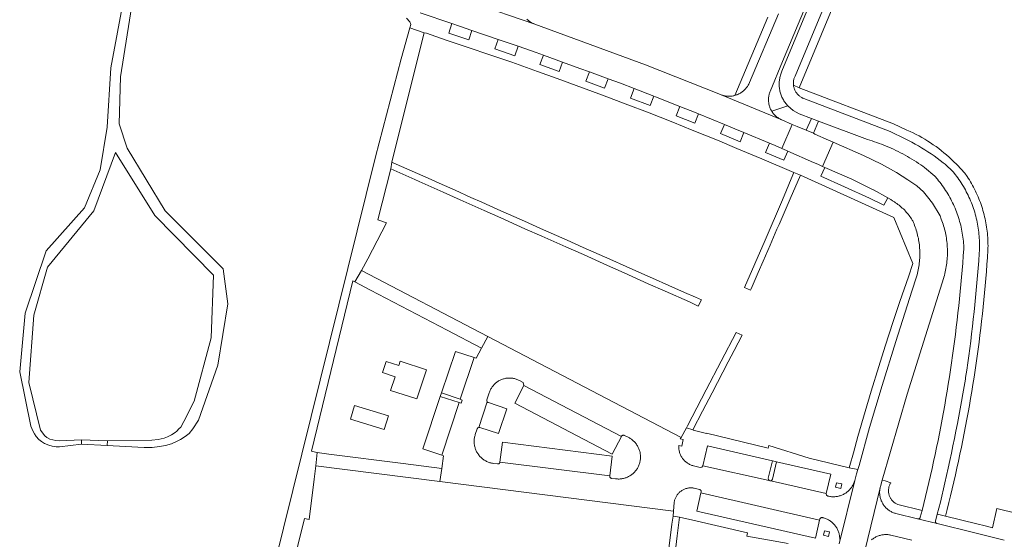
# Model space of a CAD drawing. Extents: x 146402 to 164798, y 455483 to 464134.
# Tile 418 of 575: x 157738 to 157963, y 461758 to 461876. Entities that reach past the tile are written whole.
import ezdxf

# ---------------------------------------------------------------- set-up
doc = ezdxf.new("R2010")
doc.units = 0
doc.header["$LTSCALE"] = 0.2
for name, color, linetype, lineweight in [('B-XX-VH-VERHARDING_ASFALT-GV', 252, 'CONTINUOUS', 18), ('B-XX-VH-VERHARDING_BETONSTRAATSTEEN-GV', 252, 'CONTINUOUS', 18), ('B-XX-VH-VERHARDING_FUNDERING_ZAND-GV', 252, 'CONTINUOUS', 18), ('B-XX-VH-VERHARDING_TEGEL-GV', 252, 'CONTINUOUS', 18), ('B-XX-VH-VERHARDING_TEGEL_RUBBER-GV', 252, 'CONTINUOUS', 18)]:
    doc.layers.add(name, color=color, linetype=linetype, lineweight=lineweight)

msp = doc.modelspace()

# ---------------------------------------------------------------- linework, layer by layer
at = {"layer": 'B-XX-VH-VERHARDING_ASFALT-GV'}
for points in [[(157934.238, 461917.738), (157912.023, 461864.288), (157912.012, 461864.264), (157911.92, 461864.041), (157911.835, 461863.814), (157911.758, 461863.585), (157911.688, 461863.354), (157911.626, 461863.12), (157911.571, 461862.885), (157911.525, 461862.648), (157911.486, 461862.409), (157911.455, 461862.17), (157911.432, 461861.929), (157911.417, 461861.688), (157911.41, 461861.446), (157911.411, 461861.204), (157911.421, 461860.963), (157911.438, 461860.722), (157911.463, 461860.481), (157911.496, 461860.242), (157911.537, 461860.004), (157911.585, 461859.767), (157911.642, 461859.532), (157911.706, 461859.299), (157911.778, 461859.068), (157911.858, 461858.84), (157911.945, 461858.615), (157912.04, 461858.392), (157912.141, 461858.173), (157912.251, 461857.957), (157912.367, 461857.745), (157912.49, 461857.538), (157912.62, 461857.334), (157912.756, 461857.134), (157912.899, 461856.94), (157913.049, 461856.749), (157913.204, 461856.565), (157913.366, 461856.385), (157914.572, 461855.344), (157915.975, 461854.59), (157918.774, 461853.532), (157920.405, 461852.916), (157931.574, 461848.694), (157932.102, 461848.54), (157932.632, 461848.375), (157933.164, 461848.202), (157933.699, 461848.018), (157934.234, 461847.826), (157934.771, 461847.624), (157935.309, 461847.413), (157935.847, 461847.193), (157936.385, 461846.964), (157936.922, 461846.727), (157937.458, 461846.481), (157937.994, 461846.227), (157938.527, 461845.964), (157939.059, 461845.694), (157939.589, 461845.416), (157940.115, 461845.131), (157940.639, 461844.838), (157941.159, 461844.538), (157941.675, 461844.231), (157942.187, 461843.918), (157942.695, 461843.598), (157943.197, 461843.272), (157943.694, 461842.94), (157944.186, 461842.602), (157944.568, 461842.332), (157946.924, 461840.317), (157947.484, 461839.659), (157947.773, 461839.306), (157948.057, 461838.948), (157948.334, 461838.585), (157948.605, 461838.217), (157948.87, 461837.845), (157949.127, 461837.467), (157949.378, 461837.086), (157949.623, 461836.7), (157949.861, 461836.31), (157950.091, 461835.916), (157950.315, 461835.517), (157950.532, 461835.115), (157950.742, 461834.709), (157950.944, 461834.3), (157951.14, 461833.887), (157951.328, 461833.471), (157951.509, 461833.051), (157951.683, 461832.629), (157951.849, 461832.203), (157952.007, 461831.775), (157952.158, 461831.344), (157952.302, 461830.91), (157952.438, 461830.474), (157952.566, 461830.035), (157952.686, 461829.595), (157952.799, 461829.152), (157952.904, 461828.707), (157953.001, 461828.261), (157953.091, 461827.813), (157953.172, 461827.364), (157953.246, 461826.913), (157953.312, 461826.461), (157953.369, 461826.008), (157953.419, 461825.554), (157953.461, 461825.099), (157953.495, 461824.643), (157953.521, 461824.187), (157953.495, 461823.801), (157953.381, 461822.17), (157953.26, 461820.539), (157953.13, 461818.908), (157952.992, 461817.279), (157952.847, 461815.65), (157952.693, 461814.021), (157952.532, 461812.394), (157952.362, 461810.767), (157952.185, 461809.142), (157951.999, 461807.517), (157951.806, 461805.893), (157951.604, 461804.27), (157951.395, 461802.648), (157951.178, 461801.027), (157950.953, 461799.407), (157950.72, 461797.788), (157950.479, 461796.17), (157950.23, 461794.554), (157949.973, 461792.939), (157949.709, 461791.325), (157949.436, 461789.712), (157949.156, 461788.101), (157948.867, 461786.491), (157948.571, 461784.883), (157948.267, 461783.276), (157947.955, 461781.67), (157947.635, 461780.067), (157947.308, 461778.464), (157946.973, 461776.864), (157946.629, 461775.264), (157946.278, 461773.667), (157945.919, 461772.072), (157945.553, 461770.478), (157945.178, 461768.886), (157944.796, 461767.296), (157944.406, 461765.707), (157944.008, 461764.121), (157943.582, 461762.556), (157943.576, 461762.533), (157943.556, 461762.474), (157943.529, 461762.417), (157943.494, 461762.364), (157943.453, 461762.316), (157943.407, 461762.273), (157943.355, 461762.237), (157943.299, 461762.207), (157943.24, 461762.185), (157943.179, 461762.17), (157943.116, 461762.163), (157943.052, 461762.165), (157942.99, 461762.174), (157947.417, 461761.097), (157947.366, 461761.115), (157947.31, 461761.143), (157947.258, 461761.177), (157947.21, 461761.218), (157947.169, 461761.265), (157947.134, 461761.316), (157947.105, 461761.372), (157947.084, 461761.431), (157947.071, 461761.492), (157947.065, 461761.554), (157947.068, 461761.616), (157947.078, 461761.678), (157947.43, 461763.257), (157948.172, 461766.016), (157949.177, 461770.422), (157949.563, 461772.101), (157949.941, 461773.781), (157950.311, 461775.464), (157950.674, 461777.147), (157951.028, 461778.833), (157951.375, 461780.52), (157951.714, 461782.209), (157952.045, 461783.899), (157952.368, 461785.591), (157952.684, 461787.285), (157952.991, 461788.979), (157953.291, 461790.676), (157953.583, 461792.373), (157953.866, 461794.072), (157953.925, 461794.429), (157954.172, 461796.084), (157954.411, 461797.741), (157954.642, 461799.398), (157954.865, 461801.057), (157955.08, 461802.717), (157955.287, 461804.378), (157955.486, 461806.039), (157955.677, 461807.702), (157955.861, 461809.366), (157956.036, 461811.03), (157956.203, 461812.695), (157956.363, 461814.361), (157956.514, 461816.028), (157956.658, 461817.695), (157956.794, 461819.364), (157956.921, 461821.032), (157957.041, 461822.702), (157957.093, 461823.469), (157957.107, 461823.93), (157957.112, 461824.391), (157957.11, 461824.852), (157957.1, 461825.313), (157957.082, 461825.774), (157957.055, 461826.234), (157957.021, 461826.694), (157956.979, 461827.153), (157956.929, 461827.611), (157956.87, 461828.069), (157956.804, 461828.525), (157956.73, 461828.98), (157956.648, 461829.434), (157956.559, 461829.886), (157956.461, 461830.337), (157956.356, 461830.786), (157956.243, 461831.233), (157956.122, 461831.677), (157955.993, 461832.12), (157955.857, 461832.561), (157955.713, 461832.999), (157955.562, 461833.434), (157955.403, 461833.867), (157955.236, 461834.297), (157955.062, 461834.724), (157954.881, 461835.148), (157954.692, 461835.569), (157954.497, 461835.986), (157954.293, 461836.4), (157954.083, 461836.81), (157953.866, 461837.217), (157953.642, 461837.62), (157953.41, 461838.019), (157953.172, 461838.413), (157952.927, 461838.804), (157952.675, 461839.19), (157952.417, 461839.572), (157952.152, 461839.949), (157951.88, 461840.322), (157951.602, 461840.69), (157951.093, 461841.341), (157949.254, 461843.059), (157948.797, 461843.427), (157948.125, 461843.952), (157947.442, 461844.464), (157946.751, 461844.964), (157946.05, 461845.451), (157945.34, 461845.924), (157944.621, 461846.383), (157943.894, 461846.83), (157943.158, 461847.262), (157942.415, 461847.681), (157941.663, 461848.086), (157940.905, 461848.476), (157940.139, 461848.852), (157936.703, 461850.514), (157917.056, 461858.041), (157916.896, 461858.106), (157916.739, 461858.178), (157916.585, 461858.257), (157916.436, 461858.343), (157916.29, 461858.437), (157916.149, 461858.536), (157916.013, 461858.643), (157915.882, 461858.755), (157915.756, 461858.874), (157915.636, 461858.998), (157915.522, 461859.127), (157915.413, 461859.262), (157915.312, 461859.401), (157915.216, 461859.545), (157915.128, 461859.694), (157915.046, 461859.846), (157914.972, 461860.002), (157914.905, 461860.161), (157914.845, 461860.323), (157914.793, 461860.488), (157914.749, 461860.655), (157914.712, 461860.823), (157914.683, 461860.994), (157914.671, 461861.085), (157914.662, 461861.165), (157914.649, 461861.337), (157914.644, 461861.51), (157914.648, 461861.683), (157914.659, 461861.855), (157914.678, 461862.027), (157914.705, 461862.198), (157914.739, 461862.367), (157914.782, 461862.534), (157914.832, 461862.699), (157914.89, 461862.862), (157914.956, 461863.022), (157915.028, 461863.179), (157915.03, 461863.182), (157939.05, 461920.952)], [(157932.83, 461915.829), (157912.191, 461866.47), (157909.354, 461859.67), (157909.281, 461859.484), (157909.216, 461859.296), (157909.159, 461859.105), (157909.109, 461858.912), (157909.067, 461858.717), (157909.033, 461858.521), (157909.007, 461858.323), (157908.989, 461858.124), (157908.979, 461857.925), (157908.976, 461857.726), (157908.982, 461857.527), (157908.996, 461857.328), (157909.017, 461857.13), (157909.047, 461856.933), (157909.084, 461856.737), (157909.13, 461856.543), (157909.183, 461856.351), (157909.244, 461856.161), (157909.312, 461855.973), (157909.388, 461855.789), (157909.471, 461855.608), (157909.561, 461855.43), (157909.659, 461855.256), (157909.717, 461855.159), (157913.366, 461856.385), (157913.204, 461856.565), (157913.049, 461856.749), (157912.899, 461856.94), (157912.756, 461857.134), (157912.62, 461857.334), (157912.49, 461857.538), (157912.367, 461857.745), (157912.251, 461857.957), (157912.141, 461858.173), (157912.04, 461858.392), (157911.945, 461858.615), (157911.858, 461858.84), (157911.778, 461859.068), (157911.706, 461859.299), (157911.642, 461859.532), (157911.585, 461859.767), (157911.537, 461860.004), (157911.496, 461860.242), (157911.463, 461860.481), (157911.438, 461860.722), (157911.421, 461860.963), (157911.411, 461861.204), (157911.41, 461861.446), (157911.417, 461861.688), (157911.432, 461861.929), (157911.455, 461862.17), (157911.486, 461862.409), (157911.525, 461862.648), (157911.571, 461862.885), (157911.626, 461863.12), (157911.688, 461863.354), (157911.758, 461863.585), (157911.835, 461863.814), (157911.92, 461864.041), (157912.012, 461864.264), (157912.023, 461864.288), (157934.238, 461917.738)], [(157911.259, 461877.359), (157904.648, 461861.685), (157904.565, 461861.501), (157904.475, 461861.32), (157904.378, 461861.143), (157904.274, 461860.97), (157904.163, 461860.801), (157904.046, 461860.636), (157903.922, 461860.477), (157903.792, 461860.322), (157903.656, 461860.173), (157903.514, 461860.029), (157903.367, 461859.891), (157903.214, 461859.759), (157903.056, 461859.633), (157902.894, 461859.513), (157902.726, 461859.4), (157902.555, 461859.294), (157902.379, 461859.194), (157902.199, 461859.102), (157902.016, 461859.016), (157901.83, 461858.938), (157901.641, 461858.868), (157901.449, 461858.805), (157901.286, 461858.758), (157901.09, 461858.709), (157900.892, 461858.668), (157900.693, 461858.635), (157900.493, 461858.609), (157900.291, 461858.592), (157900.09, 461858.583), (157899.888, 461858.582), (157899.686, 461858.588), (157899.485, 461858.603), (157899.284, 461858.625), (157899.084, 461858.656), (157898.886, 461858.694), (157898.689, 461858.74), (157898.495, 461858.794), (157898.192, 461858.891), (157912.046, 461853.178), (157911.941, 461853.223), (157911.76, 461853.307), (157911.583, 461853.398), (157911.409, 461853.497), (157911.24, 461853.602), (157911.074, 461853.714), (157910.914, 461853.833), (157910.758, 461853.958), (157910.608, 461854.089), (157910.463, 461854.226), (157910.323, 461854.368), (157910.189, 461854.516), (157910.062, 461854.67), (157909.94, 461854.828), (157909.825, 461854.991), (157909.717, 461855.159), (157909.659, 461855.256), (157909.561, 461855.43), (157909.471, 461855.608), (157909.388, 461855.789), (157909.312, 461855.973), (157909.244, 461856.161), (157909.183, 461856.351), (157909.13, 461856.543), (157909.084, 461856.737), (157909.047, 461856.933), (157909.017, 461857.13), (157908.996, 461857.328), (157908.982, 461857.527), (157908.976, 461857.726), (157908.979, 461857.925), (157908.989, 461858.124), (157909.007, 461858.323), (157909.033, 461858.521), (157909.067, 461858.717), (157909.109, 461858.912), (157909.159, 461859.105), (157909.216, 461859.296), (157909.281, 461859.484), (157909.354, 461859.67), (157912.191, 461866.47), (157932.83, 461915.829)], [(157829.517, 461877.59), (157836.783, 461875.164), (157838.51, 461874.587), (157841.363, 461873.606), (157847.361, 461871.545), (157851.924, 461869.977), (157855.991, 461868.579), (157857.659, 461867.969), (157862.03, 461866.37), (157865.927, 461864.944), (157868.159, 461864.127), (157872.414, 461862.571), (157875.26, 461861.53), (157878.372, 461860.315), (157882.855, 461858.564), (157883.18, 461858.437), (157888.794, 461856.245), (157892.492, 461854.801), (157893.025, 461854.58), (157898.916, 461852.133), (157901.29, 461851.147), (157903.377, 461850.28), (157909.229, 461847.849), (157910.501, 461847.321), (157912.007, 461846.661), (157914.408, 461852.17), (157912.046, 461853.178), (157898.192, 461858.891), (157898.05, 461858.95), (157880.9, 461865.761), (157855.727, 461875.015), (157841.517, 461879.893)], [(157930.927, 461754.886), (157934.425, 461769.223), (157934.462, 461769.387), (157934.505, 461769.55), (157934.902, 461771.011), (157940.599, 461790.593), (157948.965, 461817.266), (157948.982, 461817.324), (157949.09, 461817.718), (157949.19, 461818.114), (157949.283, 461818.512), (157949.368, 461818.912), (157949.445, 461819.313), (157949.514, 461819.716), (157949.576, 461820.12), (157949.629, 461820.525), (157949.675, 461820.931), (157949.712, 461821.337), (157949.742, 461821.745), (157949.763, 461822.153), (157949.777, 461822.561), (157949.782, 461822.97), (157949.78, 461823.378), (157949.769, 461823.786), (157949.751, 461824.195), (157949.724, 461824.602), (157949.69, 461825.009), (157949.648, 461825.416), (157949.597, 461825.821), (157949.539, 461826.225), (157949.473, 461826.629), (157949.399, 461827.03), (157949.317, 461827.431), (157949.227, 461827.829), (157949.13, 461828.226), (157949.024, 461828.621), (157948.911, 461829.013), (157948.791, 461829.404), (157948.663, 461829.791), (157948.527, 461830.177), (157948.383, 461830.559), (157948.1, 461831.273), (157946.351, 461834.192), (157945.236, 461835.666), (157944.295, 461836.742), (157942.782, 461838.168), (157940.745, 461839.522), (157938.162, 461841.177), (157934.728, 461843.086), (157930.639, 461845.035), (157923.742, 461848.109), (157921.319, 461842.58), (157921.819, 461842.361), (157927.96, 461839.67), (157932.823, 461837.269), (157932.938, 461837.206), (157936.162, 461835.443), (157936.865, 461835.058), (157937.255, 461834.742), (157937.409, 461834.65), (157937.686, 461834.477), (157937.958, 461834.297), (157938.226, 461834.111), (157938.489, 461833.919), (157938.747, 461833.72), (157939, 461833.515), (157939.248, 461833.304), (157939.491, 461833.086), (157939.729, 461832.863), (157939.96, 461832.634), (157940.187, 461832.399), (157940.407, 461832.159), (157940.622, 461831.913), (157940.83, 461831.663), (157941.032, 461831.407), (157941.228, 461831.146), (157941.417, 461830.881), (157941.6, 461830.611), (157941.776, 461830.337), (157941.864, 461830.146), (157942.019, 461829.798), (157942.165, 461829.447), (157942.305, 461829.093), (157942.437, 461828.736), (157942.561, 461828.377), (157942.678, 461828.014), (157942.787, 461827.65), (157942.888, 461827.283), (157942.982, 461826.915), (157943.068, 461826.544), (157943.146, 461826.172), (157943.216, 461825.797), (157943.279, 461825.422), (157943.333, 461825.046), (157943.38, 461824.668), (157943.418, 461824.29), (157943.449, 461823.91), (157943.472, 461823.53), (157943.486, 461823.15), (157943.493, 461822.77), (157943.492, 461822.389), (157943.483, 461822.009), (157943.465, 461821.629), (157943.44, 461821.249), (157943.407, 461820.87), (157943.365, 461820.492), (157943.316, 461820.115), (157943.259, 461819.738), (157943.194, 461819.363), (157943.121, 461818.99), (157943.041, 461818.618), (157942.952, 461818.248), (157942.856, 461817.88), (157942.74, 461817.38), (157941.685, 461814.101), (157938.027, 461802.608), (157934.93, 461792.615), (157932.042, 461782.997), (157929.622, 461774.335), (157929.334, 461773.405), (157929.027, 461772.416), (157928.638, 461770.954), (157925.093, 461756.462)]]:
    msp.add_lwpolyline(points, dxfattribs=at)
msp.add_lwpolyline([(157915.519, 461851.696), (157914.408, 461852.17), (157912.007, 461846.661), (157913.105, 461846.18), (157913.369, 461846.064), (157919.237, 461843.492), (157920.206, 461843.067), (157921.319, 461842.58), (157923.742, 461848.109), (157922.643, 461848.598), (157919.579, 461849.964), (157919.204, 461850.124), (157917.544, 461850.832)], close=True, dxfattribs=at)
at = {"layer": 'B-XX-VH-VERHARDING_BETONSTRAATSTEEN-GV'}
for points in [[(157841.517, 461879.893), (157855.727, 461875.015), (157855.54, 461875.085), (157855.355, 461875.163), (157855.174, 461875.248), (157854.996, 461875.34), (157854.822, 461875.439), (157854.652, 461875.545), (157854.486, 461875.658), (157854.326, 461875.777), (157854.17, 461875.903), (157854.019, 461876.035), (157853.874, 461876.172)], [(157925.093, 461756.462), (157928.638, 461770.954), (157928.582, 461770.761), (157928.518, 461770.571), (157928.447, 461770.383), (157928.368, 461770.198), (157928.282, 461770.016), (157928.189, 461769.839), (157928.089, 461769.664), (157927.982, 461769.494), (157927.868, 461769.329), (157927.748, 461769.168), (157927.622, 461769.012), (157927.489, 461768.861), (157927.35, 461768.716), (157927.206, 461768.576), (157927.056, 461768.442), (157926.902, 461768.314), (157926.742, 461768.192), (157926.577, 461768.077), (157926.408, 461767.968), (157926.235, 461767.867), (157926.058, 461767.772), (157925.877, 461767.684), (157925.693, 461767.604), (157925.506, 461767.531), (157925.316, 461767.466), (157925.124, 461767.408), (157924.929, 461767.358), (157924.733, 461767.315), (157924.535, 461767.281), (157924.336, 461767.254), (157924.136, 461767.235), (157923.935, 461767.225), (157923.734, 461767.222), (157923.534, 461767.227), (157923.333, 461767.241), (157923.133, 461767.262), (157922.935, 461767.291), (157922.737, 461767.328), (157922.541, 461767.373), (157922.511, 461767.381), (157922.195, 461767.601), (157922.11, 461767.977), (157909.492, 461770.838), (157909.311, 461770.846), (157909.144, 461770.917), (157893.982, 461774.31), (157893.782, 461774.003), (157893.424, 461773.929), (157891.87, 461774.273), (157891.687, 461774.325), (157891.507, 461774.385), (157891.33, 461774.453), (157891.155, 461774.528), (157890.984, 461774.61), (157890.816, 461774.699), (157890.653, 461774.795), (157890.493, 461774.899), (157890.338, 461775.008), (157890.188, 461775.125), (157890.043, 461775.247), (157889.903, 461775.375), (157889.768, 461775.51), (157889.639, 461775.649), (157889.517, 461775.794), (157889.4, 461775.944), (157889.29, 461776.099), (157889.187, 461776.258), (157889.09, 461776.422), (157889.001, 461776.589), (157888.918, 461776.761), (157888.843, 461776.935), (157888.775, 461777.112), (157888.715, 461777.293), (157888.662, 461777.475), (157888.617, 461777.66), (157888.58, 461777.846), (157888.551, 461778.034), (157888.53, 461778.222), (157888.516, 461778.412), (157888.511, 461778.602), (157888.514, 461778.791), (157888.518, 461778.888), (157889.247, 461778.792), (157889.549, 461780.256), (157888.834, 461780.437), (157889.074, 461780.767), (157844.953, 461803.81), (157843.564, 461801.152), (157842.343, 461798.816), (157841.847, 461798.979), (157838.661, 461789.452), (157839.149, 461789.286), (157838.876, 461788.54), (157838.413, 461788.691), (157834.449, 461776.717), (157834.876, 461776.576), (157834.461, 461773.692), (157834.026, 461770.674), (157887.345, 461763.949), (157887.455, 461765.889), (157887.483, 461766.063), (157887.518, 461766.236), (157887.561, 461766.407), (157887.612, 461766.575), (157887.671, 461766.741), (157887.737, 461766.905), (157887.81, 461767.065), (157887.89, 461767.222), (157887.978, 461767.375), (157888.072, 461767.523), (157888.174, 461767.668), (157888.281, 461767.808), (157888.395, 461767.942), (157888.514, 461768.071), (157888.64, 461768.195), (157888.771, 461768.313), (157888.907, 461768.425), (157889.048, 461768.53), (157889.194, 461768.629), (157889.344, 461768.722), (157889.498, 461768.807), (157889.656, 461768.885), (157889.817, 461768.957), (157889.982, 461769.02), (157890.149, 461769.076), (157890.318, 461769.125), (157890.49, 461769.166), (157890.663, 461769.199), (157890.837, 461769.224), (157891.012, 461769.241), (157891.188, 461769.25), (157891.365, 461769.251), (157891.541, 461769.244), (157891.716, 461769.229), (157891.891, 461769.207), (157892.024, 461769.184), (157893.227, 461768.88), (157893.288, 461768.866), (157893.346, 461768.844), (157893.401, 461768.815), (157893.451, 461768.779), (157893.497, 461768.737), (157893.537, 461768.69), (157893.571, 461768.637), (157893.597, 461768.581), (157893.617, 461768.522), (157893.628, 461768.461), (157893.631, 461768.399), (157893.627, 461768.337), (157893.614, 461768.276), (157893.609, 461768.258), (157893.575, 461768.113), (157920.631, 461761.895), (157920.674, 461762.087), (157920.687, 461762.133), (157920.711, 461762.191), (157920.742, 461762.246), (157920.78, 461762.297), (157920.823, 461762.343), (157920.873, 461762.382), (157920.927, 461762.416), (157920.984, 461762.442), (157921.045, 461762.46), (157921.107, 461762.471), (157921.17, 461762.474), (157921.233, 461762.469), (157921.295, 461762.456), (157921.4, 461762.432), (157921.593, 461762.381), (157921.784, 461762.323), (157921.973, 461762.258), (157922.159, 461762.184), (157922.341, 461762.104), (157922.521, 461762.016), (157922.696, 461761.921), (157922.868, 461761.819), (157923.035, 461761.71), (157923.198, 461761.594), (157923.356, 461761.473), (157923.51, 461761.345), (157923.657, 461761.21), (157923.8, 461761.07), (157923.937, 461760.925), (157924.067, 461760.774), (157924.192, 461760.618), (157924.31, 461760.457), (157924.422, 461760.292), (157924.527, 461760.122), (157924.625, 461759.948), (157924.717, 461759.77), (157924.801, 461759.589), (157924.877, 461759.405), (157924.946, 461759.217), (157925.008, 461759.027), (157925.062, 461758.835), (157925.108, 461758.641), (157925.146, 461758.445), (157925.177, 461758.248), (157925.199, 461758.049), (157925.214, 461757.85), (157925.221, 461757.65), (157925.219, 461757.451)], [(157962.709, 461757.32), (157957.87, 461758.516), (157956.018, 461758.973), (157947.468, 461761.085), (157947.417, 461761.097), (157942.99, 461762.174), (157937.998, 461763.415), (157937.862, 461763.453), (157937.673, 461763.514), (157937.485, 461763.583), (157937.301, 461763.659), (157937.12, 461763.742), (157936.943, 461763.833), (157936.769, 461763.931), (157936.599, 461764.035), (157936.434, 461764.146), (157936.273, 461764.264), (157936.117, 461764.388), (157935.966, 461764.519), (157935.821, 461764.655), (157935.681, 461764.797), (157935.547, 461764.944), (157935.418, 461765.097), (157935.297, 461765.255), (157935.181, 461765.417), (157935.072, 461765.584), (157934.97, 461765.755), (157934.875, 461765.931), (157934.787, 461766.109), (157934.707, 461766.292), (157934.633, 461766.477), (157934.567, 461766.665), (157934.509, 461766.856), (157934.459, 461767.048), (157934.416, 461767.243), (157934.381, 461767.439), (157934.354, 461767.637), (157934.335, 461767.835), (157934.324, 461768.034), (157934.321, 461768.234), (157934.326, 461768.433), (157934.339, 461768.632), (157934.359, 461768.83), (157934.388, 461769.027), (157934.425, 461769.223), (157930.927, 461754.886)], [(157932.497, 461757.389), (157932.651, 461757.516), (157932.81, 461757.637), (157932.974, 461757.752), (157933.142, 461757.859), (157933.315, 461757.961), (157933.491, 461758.055), (157933.671, 461758.142), (157933.854, 461758.222), (157934.041, 461758.294), (157934.23, 461758.359), (157934.421, 461758.416), (157934.615, 461758.466), (157934.81, 461758.507), (157935.007, 461758.541), (157935.206, 461758.567), (157935.405, 461758.585), (157935.604, 461758.595), (157935.804, 461758.597), (157936.004, 461758.591), (157936.203, 461758.577), (157936.402, 461758.555), (157936.6, 461758.526), (157936.796, 461758.488), (157936.881, 461758.469), (157941.63, 461757.296)]]:
    msp.add_lwpolyline(points, dxfattribs=at)
for points in [[(157838.51, 461874.587), (157836.783, 461875.164), (157836.057, 461872.956), (157840.608, 461871.419), (157841.363, 461873.606)], [(157851.924, 461869.977), (157847.361, 461871.545), (157846.607, 461869.371), (157851.17, 461867.809)], [(157862.03, 461866.37), (157857.659, 461867.969), (157856.861, 461865.803), (157861.261, 461864.238)], [(157872.414, 461862.571), (157868.159, 461864.127), (157867.352, 461861.999), (157871.594, 461860.446)], [(157882.855, 461858.564), (157878.372, 461860.315), (157877.531, 461858.175), (157882.031, 461856.45)], [(157892.492, 461854.801), (157888.794, 461856.245), (157887.947, 461854.116), (157892.152, 461852.452), (157893.025, 461854.58)], [(157901.29, 461851.147), (157898.916, 461852.133), (157898.039, 461850.062), (157902.487, 461848.205), (157903.377, 461850.28)], [(157910.501, 461847.321), (157909.229, 461847.849), (157908.326, 461845.727), (157912.477, 461843.988), (157913.369, 461846.064), (157913.105, 461846.18), (157912.007, 461846.661)], [(157927.96, 461839.67), (157921.819, 461842.361), (157920.88, 461840.317), (157926.307, 461837.926), (157931.974, 461835.365), (157935.302, 461833.75), (157936.162, 461835.443), (157932.938, 461837.206), (157932.823, 461837.269)], [(157841.847, 461798.979), (157837.574, 461800.388), (157834.413, 461790.895), (157838.661, 461789.452)], [(157853.22, 461792.596), (157875.449, 461780.989), (157875.477, 461781.038), (157875.514, 461781.089), (157875.557, 461781.134), (157875.605, 461781.173), (157875.659, 461781.206), (157875.716, 461781.232), (157875.775, 461781.25), (157875.837, 461781.261), (157875.9, 461781.264), (157875.962, 461781.258), (157876.023, 461781.245), (157876.082, 461781.224), (157876.138, 461781.196), (157877.258, 461780.647), (157877.427, 461780.546), (157877.595, 461780.437), (157877.758, 461780.321), (157877.917, 461780.199), (157878.071, 461780.07), (157878.219, 461779.936), (157878.362, 461779.795), (157878.499, 461779.649), (157878.631, 461779.498), (157878.756, 461779.342), (157878.875, 461779.18), (157878.987, 461779.014), (157879.093, 461778.844), (157879.191, 461778.67), (157879.283, 461778.491), (157879.367, 461778.31), (157879.445, 461778.125), (157879.514, 461777.937), (157879.576, 461777.746), (157879.631, 461777.554), (157879.678, 461777.359), (157879.717, 461777.162), (157879.748, 461776.964), (157879.771, 461776.765), (157879.786, 461776.565), (157879.793, 461776.365), (157879.792, 461776.165), (157879.784, 461775.965), (157879.767, 461775.765), (157879.742, 461775.566), (157879.709, 461775.368), (157879.669, 461775.172), (157879.621, 461774.978), (157879.565, 461774.785), (157879.501, 461774.595), (157879.43, 461774.408), (157879.351, 461774.224), (157879.265, 461774.043), (157879.172, 461773.865), (157879.072, 461773.692), (157878.965, 461773.522), (157878.851, 461773.357), (157878.731, 461773.197), (157878.605, 461773.041), (157878.472, 461772.891), (157878.334, 461772.746), (157878.19, 461772.607), (157878.04, 461772.473), (157877.886, 461772.346), (157877.726, 461772.225), (157877.562, 461772.111), (157877.393, 461772.003), (157877.22, 461771.902), (157877.043, 461771.807), (157876.862, 461771.72), (157876.678, 461771.641), (157876.492, 461771.569), (157876.302, 461771.504), (157876.11, 461771.447), (157875.916, 461771.397), (157875.72, 461771.356), (157875.522, 461771.322), (157875.323, 461771.296), (157875.124, 461771.278), (157874.924, 461771.268), (157874.723, 461771.266), (157874.523, 461771.272), (157874.323, 461771.286), (157874.124, 461771.308), (157873.208, 461771.42), (157873.156, 461771.427), (157873.095, 461771.443), (157873.037, 461771.466), (157872.983, 461771.497), (157872.933, 461771.534), (157872.888, 461771.578), (157872.849, 461771.626), (157872.817, 461771.68), (157872.791, 461771.737), (157872.773, 461771.797), (157872.763, 461771.858), (157872.761, 461771.921), (157872.767, 461771.983), (157847.727, 461775.148), (157847.724, 461775.102), (157847.714, 461775.043), (157847.695, 461774.985), (157847.669, 461774.93), (157847.637, 461774.879), (157847.597, 461774.833), (157847.552, 461774.792), (157847.502, 461774.758), (157847.448, 461774.731), (157847.391, 461774.71), (157847.332, 461774.698), (157847.271, 461774.694), (157847.211, 461774.697), (157846.206, 461774.821), (157846.02, 461774.851), (157845.823, 461774.891), (157845.627, 461774.938), (157845.434, 461774.994), (157845.243, 461775.057), (157845.054, 461775.127), (157844.869, 461775.205), (157844.687, 461775.29), (157844.508, 461775.383), (157844.333, 461775.482), (157844.162, 461775.588), (157843.995, 461775.701), (157843.834, 461775.821), (157843.677, 461775.947), (157843.525, 461776.079), (157843.378, 461776.217), (157843.238, 461776.361), (157843.102, 461776.51), (157842.973, 461776.664), (157842.851, 461776.823), (157842.734, 461776.988), (157842.624, 461777.156), (157842.522, 461777.329), (157842.426, 461777.506), (157842.337, 461777.687), (157842.255, 461777.87), (157842.181, 461778.058), (157842.114, 461778.247), (157842.055, 461778.44), (157842.003, 461778.634), (157841.96, 461778.831), (157841.924, 461779.029), (157841.896, 461779.228), (157841.876, 461779.428), (157841.864, 461779.629), (157841.86, 461779.83), (157841.864, 461780.031), (157841.876, 461780.232), (157841.895, 461780.432), (157841.923, 461780.632), (157841.959, 461780.83), (157842.003, 461781.026), (157842.054, 461781.221), (157842.113, 461781.413), (157842.556, 461782.697), (157842.676, 461782.909), (157842.887, 461783.031), (157844.821, 461788.874), (157844.732, 461789.093), (157844.76, 461789.327), (157845.217, 461790.678), (157845.232, 461790.734), (157845.287, 461790.923), (157845.35, 461791.109), (157845.421, 461791.293), (157845.499, 461791.473), (157845.584, 461791.651), (157845.677, 461791.825), (157845.776, 461791.994), (157845.883, 461792.16), (157845.995, 461792.321), (157846.115, 461792.478), (157846.24, 461792.629), (157846.372, 461792.775), (157846.509, 461792.916), (157846.652, 461793.051), (157846.801, 461793.18), (157846.955, 461793.303), (157847.113, 461793.42), (157847.276, 461793.53), (157847.444, 461793.633), (157847.615, 461793.73), (157847.79, 461793.819), (157847.969, 461793.902), (157848.151, 461793.977), (157848.336, 461794.044), (157848.523, 461794.104), (157848.713, 461794.156), (157848.905, 461794.201), (157849.098, 461794.237), (157849.293, 461794.266), (157849.488, 461794.287), (157849.685, 461794.3), (157849.881, 461794.305), (157850.078, 461794.302), (157850.275, 461794.29), (157850.47, 461794.271), (157850.665, 461794.244), (157850.859, 461794.209), (157851.051, 461794.166), (157851.241, 461794.116), (157851.429, 461794.058), (157851.615, 461793.992), (157851.797, 461793.919), (157851.977, 461793.838), (157852.153, 461793.75), (157852.325, 461793.655), (157853.001, 461793.295)], [(157875.449, 461780.989), (157853.22, 461792.596), (157851.125, 461788.59), (157873.357, 461776.969)], [(157838.661, 461789.452), (157834.413, 461790.895), (157834.133, 461790.087), (157838.413, 461788.691), (157838.876, 461788.54), (157839.149, 461789.286)], [(157838.413, 461788.691), (157834.133, 461790.087), (157830.135, 461778.142), (157834.449, 461776.717)], [(157844.947, 461788.756), (157844.821, 461788.874), (157842.887, 461783.031), (157843.03, 461783.047), (157843.17, 461783.018), (157847.408, 461781.618), (157849.302, 461787.259), (157845.106, 461788.69)], [(157873.339, 461776.487), (157848.325, 461779.644), (157847.727, 461775.148), (157872.767, 461771.983)], [(157909.863, 461775.43), (157895.068, 461778.809), (157893.982, 461774.31), (157909.144, 461770.917), (157908.96, 461771.139), (157908.927, 461771.426)], [(157910.832, 461775.213), (157909.863, 461775.43), (157908.927, 461771.426), (157908.96, 461771.139), (157909.144, 461770.917), (157909.311, 461770.846), (157909.492, 461770.838), (157909.77, 461770.972), (157909.917, 461771.243)], [(157923.155, 461772.402), (157910.832, 461775.213), (157909.917, 461771.243), (157909.77, 461770.972), (157909.492, 461770.838), (157922.11, 461767.977)], [(157920.631, 461761.895), (157893.575, 461768.113), (157892.615, 461763.969), (157919.703, 461757.748)]]:
    msp.add_lwpolyline(points, close=True, dxfattribs=at)
at = {"layer": 'B-XX-VH-VERHARDING_FUNDERING_ZAND-GV'}
msp.add_lwpolyline([(157762.019, 461881.382), (157759.037, 461865.092), (157758.186, 461851.513), (157756.58, 461841.779), (157753.002, 461833.137), (157744.285, 461823.351), (157739.45, 461809.114), (157738.223, 461795.73), (157740.779, 461783.29), (157741.184, 461782.292), (157741.584, 461781.584), (157742.014, 461780.929), (157742.597, 461780.3), (157743.16, 461779.81), (157743.859, 461779.399), (157744.852, 461778.964), (157745.659, 461778.76), (157746.548, 461778.63), (157747.33, 461778.625), (157752.286, 461779.201), (157752.29, 461780.195), (157747.321, 461779.952), (157746.489, 461780.031), (157745.746, 461780.169), (157745.134, 461780.354), (157744.422, 461780.72), (157743.934, 461781.141), (157742.95, 461782.445), (157740.329, 461793.291), (157741.437, 461808.607), (157744.577, 461819.562), (157755.105, 461832.475), (157760.085, 461845.758), (157769.04, 461831.372), (157782.449, 461817.734), (157781.906, 461803.471), (157777.983, 461789.027), (157775.663, 461784.398), (157774.944, 461783.114), (157774.546, 461782.686), (157774.039, 461782.214), (157773.642, 461781.89), (157772.836, 461781.356), (157771.941, 461780.915), (157771.156, 461780.624), (157769.809, 461780.282), (157768.336, 461780.124), (157758.222, 461779.963), (157758.165, 461778.906), (157762.354, 461778.677), (157766.627, 461778.456), (157768.458, 461778.459), (157770.084, 461778.658), (157771.46, 461778.928), (157772.803, 461779.307), (157774.001, 461779.832), (157774.915, 461780.299), (157775.975, 461780.933), (157776.86, 461781.643), (157777.694, 461782.741), (157778.999, 461784.697), (157783.427, 461797.264), (157785.678, 461811.247), (157784.655, 461819.177), (157771.411, 461832.453), (157762.709, 461846.717), (157760.94, 461852.296), (157761.245, 461862.994), (157764.031, 461880.816)], dxfattribs=at)
msp.add_lwpolyline([(157758.222, 461779.963), (157752.29, 461780.195), (157752.286, 461779.201), (157758.165, 461778.906)], close=True, dxfattribs=at)
at = {"layer": 'B-XX-VH-VERHARDING_TEGEL-GV'}
for points in [[(157940.705, 461919.95), (157941.525, 461922.03), (157940.334, 461921.838), (157939.653, 461921.554), (157939.588, 461921.51), (157939.525, 461921.464), (157939.265, 461921.228), (157939.05, 461920.952), (157915.03, 461863.182), (157915.028, 461863.179), (157914.956, 461863.022), (157914.89, 461862.862), (157914.832, 461862.699), (157914.782, 461862.534), (157914.739, 461862.367), (157914.705, 461862.198), (157914.678, 461862.027), (157914.659, 461861.855), (157914.648, 461861.683), (157914.644, 461861.51), (157914.649, 461861.337), (157914.662, 461861.165), (157914.671, 461861.085), (157915.98, 461860.502)], [(157915.98, 461860.502), (157914.671, 461861.085), (157914.683, 461860.994), (157914.712, 461860.823), (157914.749, 461860.655), (157914.793, 461860.488), (157914.845, 461860.323), (157914.905, 461860.161), (157914.972, 461860.002), (157915.046, 461859.846), (157915.128, 461859.694), (157915.216, 461859.545), (157915.312, 461859.401), (157915.413, 461859.262), (157915.522, 461859.127), (157915.636, 461858.998), (157915.756, 461858.874), (157915.882, 461858.755), (157916.013, 461858.643), (157916.149, 461858.536), (157916.29, 461858.437), (157916.436, 461858.343), (157916.585, 461858.257), (157916.739, 461858.178), (157916.896, 461858.106), (157917.056, 461858.041), (157936.703, 461850.514), (157940.139, 461848.852), (157940.905, 461848.476), (157941.663, 461848.086), (157942.415, 461847.681), (157943.158, 461847.262), (157943.894, 461846.83), (157944.621, 461846.383), (157945.34, 461845.924), (157946.05, 461845.451), (157946.751, 461844.964), (157947.442, 461844.464), (157948.125, 461843.952), (157948.797, 461843.427), (157949.254, 461843.059), (157951.093, 461841.341), (157951.602, 461840.69), (157951.88, 461840.322), (157952.152, 461839.949), (157952.417, 461839.572), (157952.675, 461839.19), (157952.927, 461838.804), (157953.172, 461838.413), (157953.41, 461838.019), (157953.642, 461837.62), (157953.866, 461837.217), (157954.083, 461836.81), (157954.293, 461836.4), (157954.497, 461835.986), (157954.692, 461835.569), (157954.881, 461835.148), (157955.062, 461834.724), (157955.236, 461834.297), (157955.403, 461833.867), (157955.562, 461833.434), (157955.713, 461832.999), (157955.857, 461832.561), (157955.993, 461832.12), (157956.122, 461831.677), (157956.243, 461831.233), (157956.356, 461830.786), (157956.461, 461830.337), (157956.559, 461829.886), (157956.648, 461829.434), (157956.73, 461828.98), (157956.804, 461828.525), (157956.87, 461828.069), (157956.929, 461827.611), (157956.979, 461827.153), (157957.021, 461826.694), (157957.055, 461826.234), (157957.082, 461825.774), (157957.1, 461825.313), (157957.11, 461824.852), (157957.112, 461824.391), (157957.107, 461823.93), (157957.093, 461823.469), (157957.041, 461822.702), (157956.921, 461821.032), (157956.794, 461819.364), (157956.658, 461817.695), (157956.514, 461816.028), (157956.363, 461814.361), (157956.203, 461812.695), (157956.036, 461811.03), (157955.861, 461809.366), (157955.677, 461807.702), (157955.486, 461806.039), (157955.287, 461804.378), (157955.08, 461802.717), (157954.865, 461801.057), (157954.642, 461799.398), (157954.411, 461797.741), (157954.172, 461796.084), (157953.925, 461794.429), (157953.866, 461794.072), (157953.583, 461792.373), (157953.291, 461790.676), (157952.991, 461788.979), (157952.684, 461787.285), (157952.368, 461785.591), (157952.045, 461783.899), (157951.714, 461782.209), (157951.375, 461780.52), (157951.028, 461778.833), (157950.674, 461777.147), (157950.311, 461775.464), (157949.941, 461773.781), (157949.563, 461772.101), (157949.177, 461770.422), (157948.172, 461766.016), (157947.43, 461763.257), (157947.494, 461763.241), (157949.324, 461762.79), (157949.715, 461764.321), (157950.107, 461765.892), (157950.492, 461767.465), (157950.87, 461769.04), (157951.239, 461770.617), (157951.601, 461772.196), (157951.955, 461773.776), (157952.301, 461775.358), (157952.639, 461776.942), (157952.97, 461778.528), (157953.292, 461780.115), (157953.607, 461781.703), (157953.914, 461783.294), (157954.213, 461784.885), (157954.504, 461786.479), (157954.787, 461788.073), (157955.063, 461789.669), (157955.33, 461791.267), (157955.59, 461792.865), (157955.842, 461794.465), (157956.085, 461796.066), (157956.321, 461797.669), (157956.549, 461799.272), (157956.769, 461800.877), (157956.982, 461802.482), (157957.186, 461804.089), (157957.382, 461805.697), (157957.57, 461807.305), (157957.751, 461808.915), (157957.923, 461810.525), (157958.088, 461812.137), (157958.244, 461813.749), (157958.393, 461815.361), (157958.533, 461816.975), (157958.666, 461818.589), (157958.791, 461820.204), (157958.907, 461821.819), (157959.016, 461823.435), (157959.018, 461823.486), (157959.03, 461823.965), (157959.034, 461824.445), (157959.029, 461824.924), (157959.017, 461825.404), (157958.997, 461825.883), (157958.969, 461826.362), (157958.933, 461826.841), (157958.889, 461827.318), (157958.837, 461827.795), (157958.777, 461828.271), (157958.709, 461828.746), (157958.633, 461829.22), (157958.55, 461829.692), (157958.458, 461830.163), (157958.359, 461830.632), (157958.252, 461831.1), (157958.137, 461831.565), (157958.014, 461832.029), (157957.884, 461832.491), (157957.745, 461832.95), (157957.6, 461833.407), (157957.446, 461833.862), (157957.285, 461834.314), (157957.117, 461834.763), (157956.941, 461835.209), (157956.758, 461835.652), (157956.567, 461836.093), (157956.369, 461836.53), (157956.164, 461836.963), (157955.951, 461837.393), (157955.732, 461837.82), (157955.505, 461838.242), (157955.271, 461838.661), (157955.031, 461839.076), (157954.783, 461839.487), (157954.529, 461839.894), (157954.268, 461840.296), (157953.746, 461841.072), (157951.981, 461842.947), (157951.815, 461843.117), (157951.272, 461843.655), (157950.719, 461844.181), (157950.154, 461844.695), (157949.579, 461845.198), (157948.994, 461845.688), (157948.398, 461846.166), (157947.793, 461846.632), (157947.177, 461847.085), (157946.553, 461847.525), (157945.92, 461847.951), (157945.277, 461848.364), (157944.626, 461848.764), (157943.967, 461849.15), (157943.3, 461849.522), (157942.626, 461849.88), (157941.944, 461850.224), (157941.254, 461850.553), (157940.559, 461850.868), (157937.472, 461852.287)], [(157920.405, 461852.916), (157918.774, 461853.532), (157917.544, 461850.832), (157919.204, 461850.124)], [(157823.236, 461843.456), (157823.1, 461843.543), (157822.866, 461841.993), (157828.31, 461839.566), (157829.312, 461839.119), (157834.789, 461836.677), (157838.637, 461834.961), (157844.117, 461832.521), (157847.972, 461830.814), (157853.449, 461828.362), (157857.31, 461826.635), (157862.796, 461824.198), (157866.765, 461822.445), (157872.24, 461819.982), (157876.086, 461818.278), (157881.566, 461815.826), (157885.45, 461814.115), (157890.934, 461811.667), (157892.938, 461810.708), (157893.673, 461812.116), (157892.326, 461812.724), (157889.849, 461813.812), (157886.231, 461815.422), (157882.563, 461817.055), (157880.096, 461818.158), (157876.484, 461819.765), (157872.814, 461821.398), (157870.341, 461822.481), (157866.721, 461824.103), (157863.069, 461825.74), (157860.598, 461826.813), (157856.976, 461828.434), (157853.32, 461830.071), (157850.892, 461831.123), (157847.27, 461832.757), (157843.624, 461834.401), (157841.135, 461835.505), (157837.503, 461837.126), (157833.86, 461838.752), (157831.364, 461839.869), (157827.73, 461841.489), (157824.082, 461843.115)], [(157916.24, 461840.544), (157914.755, 461841.197), (157914.529, 461840.689), (157912.149, 461834.977), (157912.18, 461834.964), (157908.233, 461825.753), (157908.196, 461825.769), (157903.537, 461814.941), (157904.908, 461814.357), (157905.017, 461814.613), (157906.63, 461818.361), (157907.757, 461820.964), (157909.32, 461824.59), (157910.91, 461828.277), (157911.386, 461829.341), (157913.906, 461835.194)], [(157844.953, 461803.81), (157816.201, 461818.826), (157814.669, 461816.234), (157818.233, 461814.374), (157835.71, 461805.251), (157843.564, 461801.152)], [(157902.94, 461804.044), (157901.625, 461804.661), (157894.783, 461791.634), (157890.506, 461783.41), (157890.256, 461782.948), (157891.761, 461782.476), (157893.955, 461786.739), (157896.133, 461790.946), (157899.788, 461798.024), (157901.154, 461800.62)], [(157891.761, 461782.476), (157890.256, 461782.948), (157889.074, 461780.767), (157888.834, 461780.437), (157889.549, 461780.256), (157889.247, 461778.792), (157888.518, 461778.888), (157888.514, 461778.791), (157888.511, 461778.602), (157888.516, 461778.412), (157888.53, 461778.222), (157888.551, 461778.034), (157888.58, 461777.846), (157888.617, 461777.66), (157888.662, 461777.475), (157888.715, 461777.293), (157888.775, 461777.112), (157888.843, 461776.935), (157888.918, 461776.761), (157889.001, 461776.589), (157889.09, 461776.422), (157889.187, 461776.258), (157889.29, 461776.099), (157889.4, 461775.944), (157889.517, 461775.794), (157889.639, 461775.649), (157889.768, 461775.51), (157889.903, 461775.375), (157890.043, 461775.247), (157890.188, 461775.125), (157890.338, 461775.008), (157890.493, 461774.899), (157890.653, 461774.795), (157890.816, 461774.699), (157890.984, 461774.61), (157891.155, 461774.528), (157891.33, 461774.453), (157891.507, 461774.385), (157891.687, 461774.325), (157891.87, 461774.273), (157893.424, 461773.929), (157893.782, 461774.003), (157893.982, 461774.31), (157895.068, 461778.809), (157909.863, 461775.43), (157910.832, 461775.213), (157923.155, 461772.402), (157922.11, 461767.977), (157922.195, 461767.601), (157922.511, 461767.381), (157922.541, 461767.373), (157922.737, 461767.328), (157922.935, 461767.291), (157923.133, 461767.262), (157923.333, 461767.241), (157923.534, 461767.227), (157923.734, 461767.222), (157923.935, 461767.225), (157924.136, 461767.235), (157924.336, 461767.254), (157924.535, 461767.281), (157924.733, 461767.315), (157924.929, 461767.358), (157925.124, 461767.408), (157925.316, 461767.466), (157925.506, 461767.531), (157925.693, 461767.604), (157925.877, 461767.684), (157926.058, 461767.772), (157926.235, 461767.867), (157926.408, 461767.968), (157926.577, 461768.077), (157926.742, 461768.192), (157926.902, 461768.314), (157927.056, 461768.442), (157927.206, 461768.576), (157927.35, 461768.716), (157927.489, 461768.861), (157927.622, 461769.012), (157927.748, 461769.168), (157927.868, 461769.329), (157927.982, 461769.494), (157928.089, 461769.664), (157928.189, 461769.839), (157928.282, 461770.016), (157928.368, 461770.198), (157928.447, 461770.383), (157928.518, 461770.571), (157928.582, 461770.761), (157928.638, 461770.954), (157929.027, 461772.416), (157929.334, 461773.405), (157927.37, 461773.834), (157918.273, 461776.055), (157909.08, 461778.924), (157908.878, 461778.277), (157894.834, 461781.728), (157894.806, 461781.675), (157891.772, 461782.413), (157891.8, 461782.467)], [(157808.732, 461776.947), (157806.042, 461777.288), (157805.76, 461774.239), (157834.026, 461770.674), (157834.461, 461773.692), (157825.692, 461774.801)], [(157924.266, 461769.393), (157924.488, 461770.386), (157925.664, 461770.14), (157925.438, 461769.125)], [(157935.616, 461770.816), (157934.902, 461771.011), (157934.505, 461769.55), (157934.462, 461769.387), (157934.425, 461769.223), (157934.388, 461769.027), (157934.359, 461768.83), (157934.339, 461768.632), (157934.326, 461768.433), (157934.321, 461768.234), (157934.324, 461768.034), (157934.335, 461767.835), (157934.354, 461767.637), (157934.381, 461767.439), (157934.416, 461767.243), (157934.459, 461767.048), (157934.509, 461766.856), (157934.567, 461766.665), (157934.633, 461766.477), (157934.707, 461766.292), (157934.787, 461766.109), (157934.875, 461765.931), (157934.97, 461765.755), (157935.072, 461765.584), (157935.181, 461765.417), (157935.297, 461765.255), (157935.418, 461765.097), (157935.547, 461764.944), (157935.681, 461764.797), (157935.821, 461764.655), (157935.966, 461764.519), (157936.117, 461764.388), (157936.273, 461764.264), (157936.434, 461764.146), (157936.599, 461764.035), (157936.769, 461763.931), (157936.943, 461763.833), (157937.12, 461763.742), (157937.301, 461763.659), (157937.485, 461763.583), (157937.673, 461763.514), (157937.862, 461763.453), (157937.998, 461763.415), (157942.99, 461762.174), (157943.052, 461762.165), (157943.116, 461762.163), (157943.179, 461762.17), (157943.24, 461762.185), (157943.299, 461762.207), (157943.355, 461762.237), (157943.407, 461762.273), (157943.453, 461762.316), (157943.494, 461762.364), (157943.529, 461762.417), (157943.556, 461762.474), (157943.576, 461762.533), (157943.582, 461762.556), (157944.008, 461764.121), (157938.475, 461765.462), (157938.324, 461765.525), (157938.176, 461765.595), (157938.032, 461765.672), (157937.891, 461765.756), (157937.755, 461765.846), (157937.624, 461765.944), (157937.497, 461766.047), (157937.376, 461766.157), (157937.26, 461766.272), (157937.15, 461766.393), (157937.046, 461766.52), (157936.949, 461766.651), (157936.858, 461766.787), (157936.773, 461766.927), (157936.696, 461767.071), (157936.625, 461767.218), (157936.562, 461767.369), (157936.507, 461767.523), (157936.459, 461767.679), (157936.419, 461767.838), (157936.386, 461767.998), (157936.362, 461768.16), (157936.345, 461768.323), (157936.336, 461768.486), (157936.336, 461768.65), (157936.343, 461768.813), (157936.358, 461768.976), (157936.381, 461769.138), (157936.413, 461769.298), (157936.451, 461769.457), (157936.498, 461769.614), (157936.552, 461769.768), (157936.614, 461769.919), (157936.683, 461770.068), (157936.76, 461770.212), (157936.843, 461770.353), (157936.87, 461770.396)], [(157888.719, 461762.541), (157887.201, 461762.79), (157886.972, 461760.953), (157885.803, 461751.743), (157884.859, 461744.433), (157886.365, 461744.227), (157886.605, 461745.933), (157887.6, 461753.833), (157888.143, 461758.281)], [(157922.918, 461759.2), (157922.678, 461758.129), (157921.531, 461758.453), (157921.753, 461759.463)]]:
    msp.add_lwpolyline(points, close=True, dxfattribs=at)
for points in [[(157826.41, 461876.423), (157827.182, 461875.59), (157827.418, 461874.954), (157827.2, 461874.179), (157830.466, 461873.072), (157830.979, 461872.944), (157835.477, 461871.365), (157840.051, 461869.857), (157845.899, 461867.886), (157850.447, 461866.324), (157856.269, 461864.26), (157860.797, 461862.643), (157866.6, 461860.503), (157871.112, 461858.843), (157876.889, 461856.635), (157881.382, 461854.921), (157887.141, 461852.68), (157891.601, 461850.88), (157897.332, 461848.551), (157901.769, 461846.691), (157907.456, 461844.289), (157914.755, 461841.197), (157916.24, 461840.544), (157937.548, 461830.936), (157941.88, 461820.428), (157940.865, 461817.405), (157938.923, 461811.733), (157937.395, 461807.166), (157935.576, 461801.606), (157934.164, 461796.965), (157932.393, 461791.294), (157931.047, 461786.665), (157929.384, 461780.933), (157928.347, 461777.254), (157927.506, 461774.354), (157927.37, 461773.834), (157929.334, 461773.405), (157929.622, 461774.335), (157932.042, 461782.997), (157934.93, 461792.615), (157938.027, 461802.608), (157941.685, 461814.101), (157942.74, 461817.38), (157942.856, 461817.88), (157942.952, 461818.248), (157943.041, 461818.618), (157943.121, 461818.99), (157943.194, 461819.363), (157943.259, 461819.738), (157943.316, 461820.115), (157943.365, 461820.492), (157943.407, 461820.87), (157943.44, 461821.249), (157943.465, 461821.629), (157943.483, 461822.009), (157943.492, 461822.389), (157943.493, 461822.77), (157943.486, 461823.15), (157943.472, 461823.53), (157943.449, 461823.91), (157943.418, 461824.29), (157943.38, 461824.668), (157943.333, 461825.046), (157943.279, 461825.422), (157943.216, 461825.797), (157943.146, 461826.172), (157943.068, 461826.544), (157942.982, 461826.915), (157942.888, 461827.283), (157942.787, 461827.65), (157942.678, 461828.014), (157942.561, 461828.377), (157942.437, 461828.736), (157942.305, 461829.093), (157942.165, 461829.447), (157942.019, 461829.798), (157941.864, 461830.146), (157941.776, 461830.337), (157941.6, 461830.611), (157941.417, 461830.881), (157941.228, 461831.146), (157941.032, 461831.407), (157940.83, 461831.663), (157940.622, 461831.913), (157940.407, 461832.159), (157940.187, 461832.399), (157939.96, 461832.634), (157939.729, 461832.863), (157939.491, 461833.086), (157939.248, 461833.304), (157939, 461833.515), (157938.747, 461833.72), (157938.489, 461833.919), (157938.226, 461834.111), (157937.958, 461834.297), (157937.686, 461834.477), (157937.409, 461834.65), (157937.255, 461834.742), (157936.865, 461835.058), (157936.162, 461835.443), (157935.302, 461833.75), (157931.974, 461835.365), (157926.307, 461837.926), (157920.88, 461840.317), (157921.819, 461842.361), (157921.319, 461842.58), (157920.206, 461843.067), (157919.237, 461843.492), (157913.369, 461846.064), (157912.477, 461843.988), (157908.326, 461845.727), (157909.229, 461847.849), (157903.377, 461850.28), (157902.487, 461848.205), (157898.039, 461850.062), (157898.916, 461852.133), (157893.025, 461854.58), (157892.152, 461852.452), (157887.947, 461854.116), (157888.794, 461856.245), (157883.18, 461858.437), (157882.855, 461858.564), (157882.031, 461856.45), (157877.531, 461858.175), (157878.372, 461860.315), (157875.26, 461861.53), (157872.414, 461862.571), (157871.594, 461860.446), (157867.352, 461861.999), (157868.159, 461864.127), (157865.927, 461864.944), (157862.03, 461866.37), (157861.261, 461864.238), (157856.861, 461865.803), (157857.659, 461867.969), (157855.991, 461868.579), (157851.924, 461869.977), (157851.17, 461867.809), (157846.607, 461869.371), (157847.361, 461871.545), (157841.363, 461873.606), (157840.608, 461871.419), (157836.057, 461872.956), (157836.783, 461875.164), (157829.517, 461877.59)], [(157908.829, 461876.644), (157901.286, 461858.758), (157901.449, 461858.805), (157901.641, 461858.868), (157901.83, 461858.938), (157902.016, 461859.016), (157902.199, 461859.102), (157902.379, 461859.194), (157902.555, 461859.294), (157902.726, 461859.4), (157902.894, 461859.513), (157903.056, 461859.633), (157903.214, 461859.759), (157903.367, 461859.891), (157903.514, 461860.029), (157903.656, 461860.173), (157903.792, 461860.322), (157903.922, 461860.477), (157904.046, 461860.636), (157904.163, 461860.801), (157904.274, 461860.97), (157904.378, 461861.143), (157904.475, 461861.32), (157904.565, 461861.501), (157904.648, 461861.685), (157911.259, 461877.359)], [(157800.143, 461749.967), (157803.193, 461762.267), (157804.241, 461762.046), (157805.402, 461771.249), (157805.76, 461774.239), (157806.042, 461777.288), (157805.993, 461777.294), (157804.763, 461777.588), (157814.172, 461816.493), (157814.669, 461816.234), (157816.201, 461818.826), (157817.595, 461821.475), (157821.884, 461829.707), (157819.918, 461830.353), (157822.866, 461841.993), (157823.1, 461843.543), (157828.957, 461867.061), (157830.466, 461873.072), (157827.2, 461874.179), (157825.212, 461867.129), (157819.375, 461844.775), (157787.867, 461717.73)], [(157925.219, 461757.451), (157925.221, 461757.65), (157925.214, 461757.85), (157925.199, 461758.049), (157925.177, 461758.248), (157925.146, 461758.445), (157925.108, 461758.641), (157925.062, 461758.835), (157925.008, 461759.027), (157924.946, 461759.217), (157924.877, 461759.405), (157924.801, 461759.589), (157924.717, 461759.77), (157924.625, 461759.948), (157924.527, 461760.122), (157924.422, 461760.292), (157924.31, 461760.457), (157924.192, 461760.618), (157924.067, 461760.774), (157923.937, 461760.925), (157923.8, 461761.07), (157923.657, 461761.21), (157923.51, 461761.345), (157923.356, 461761.473), (157923.198, 461761.594), (157923.035, 461761.71), (157922.868, 461761.819), (157922.696, 461761.921), (157922.521, 461762.016), (157922.341, 461762.104), (157922.159, 461762.184), (157921.973, 461762.258), (157921.784, 461762.323), (157921.593, 461762.381), (157921.4, 461762.432), (157921.295, 461762.456), (157921.233, 461762.469), (157921.17, 461762.474), (157921.107, 461762.471), (157921.045, 461762.46), (157920.984, 461762.442), (157920.927, 461762.416), (157920.873, 461762.382), (157920.823, 461762.343), (157920.78, 461762.297), (157920.742, 461762.246), (157920.711, 461762.191), (157920.687, 461762.133), (157920.674, 461762.087), (157920.631, 461761.895), (157919.703, 461757.748), (157892.615, 461763.969), (157893.575, 461768.113), (157893.609, 461768.258), (157893.614, 461768.276), (157893.627, 461768.337), (157893.631, 461768.399), (157893.628, 461768.461), (157893.617, 461768.522), (157893.597, 461768.581), (157893.571, 461768.637), (157893.537, 461768.69), (157893.497, 461768.737), (157893.451, 461768.779), (157893.401, 461768.815), (157893.346, 461768.844), (157893.288, 461768.866), (157893.227, 461768.88), (157892.024, 461769.184), (157891.891, 461769.207), (157891.716, 461769.229), (157891.541, 461769.244), (157891.365, 461769.251), (157891.188, 461769.25), (157891.012, 461769.241), (157890.837, 461769.224), (157890.663, 461769.199), (157890.49, 461769.166), (157890.318, 461769.125), (157890.149, 461769.076), (157889.982, 461769.02), (157889.817, 461768.957), (157889.656, 461768.885), (157889.498, 461768.807), (157889.344, 461768.722), (157889.194, 461768.629), (157889.048, 461768.53), (157888.907, 461768.425), (157888.771, 461768.313), (157888.64, 461768.195), (157888.514, 461768.071), (157888.395, 461767.942), (157888.281, 461767.808), (157888.174, 461767.668), (157888.072, 461767.523), (157887.978, 461767.375), (157887.89, 461767.222), (157887.81, 461767.065), (157887.737, 461766.905), (157887.671, 461766.741), (157887.612, 461766.575), (157887.561, 461766.407), (157887.518, 461766.236), (157887.483, 461766.063), (157887.455, 461765.889), (157887.345, 461763.949), (157887.201, 461762.79), (157888.719, 461762.541), (157891.687, 461761.848), (157904.152, 461758.956), (157904.017, 461758.244), (157913.489, 461756.59)], [(157985.447, 461758.519), (157961.063, 461764.518), (157960.027, 461760.15), (157958.372, 461760.558), (157956.52, 461761.015), (157949.324, 461762.79), (157947.494, 461763.241), (157947.43, 461763.257), (157947.078, 461761.678), (157947.068, 461761.616), (157947.065, 461761.554), (157947.071, 461761.492), (157947.084, 461761.431), (157947.105, 461761.372), (157947.134, 461761.316), (157947.169, 461761.265), (157947.21, 461761.218), (157947.258, 461761.177), (157947.31, 461761.143), (157947.366, 461761.115), (157947.417, 461761.097), (157947.468, 461761.085), (157956.018, 461758.973), (157957.87, 461758.516), (157962.709, 461757.32)], [(157941.63, 461757.296), (157936.881, 461758.469), (157936.796, 461758.488), (157936.6, 461758.526), (157936.402, 461758.555), (157936.203, 461758.577), (157936.004, 461758.591), (157935.804, 461758.597), (157935.604, 461758.595), (157935.405, 461758.585), (157935.206, 461758.567), (157935.007, 461758.541), (157934.81, 461758.507), (157934.615, 461758.466), (157934.421, 461758.416), (157934.23, 461758.359), (157934.041, 461758.294), (157933.854, 461758.222), (157933.671, 461758.142), (157933.491, 461758.055), (157933.315, 461757.961), (157933.142, 461757.859), (157932.974, 461757.752), (157932.81, 461757.637), (157932.651, 461757.516), (157932.497, 461757.389)]]:
    msp.add_lwpolyline(points, dxfattribs=at)
at = {"layer": 'B-XX-VH-VERHARDING_TEGEL_RUBBER-GV'}
for points in [[(157830.99, 461796.203), (157825.017, 461798.14), (157824.706, 461797.168), (157821.808, 461798.112), (157820.931, 461795.528), (157823.814, 461794.604), (157822.785, 461791.445), (157828.769, 461789.521)], [(157822.299, 461785.666), (157814.545, 461788.021), (157813.627, 461784.911), (157821.335, 461782.586)]]:
    msp.add_lwpolyline(points, close=True, dxfattribs=at)

doc.saveas('drawing.dxf')
